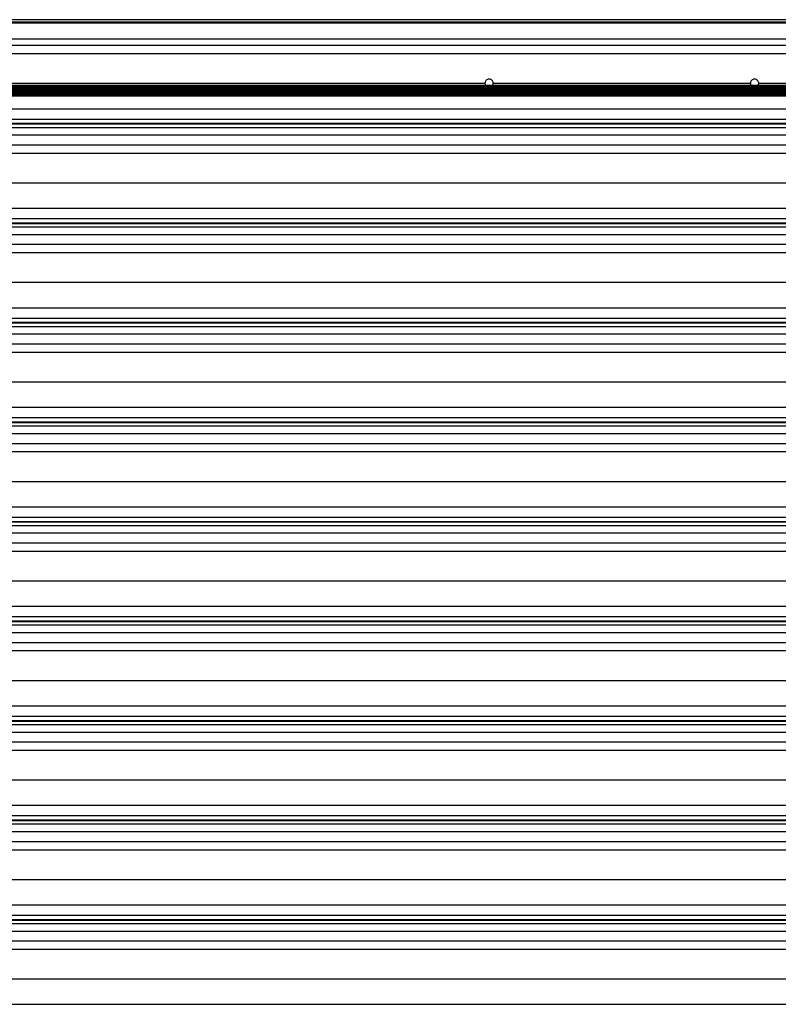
# Model space of a CAD drawing. Header units: inches. Extents: x 170 to 284, y 215 to 248.
# Tile 533 of 656: x 203.27 to 204.84, y 242.07 to 244.1. Entities that reach past the tile are written whole.
import ezdxf

# ---------------------------------------------------------------- set-up
doc = ezdxf.new("R2010")
doc.units = ezdxf.units.IN
doc.header["$LTSCALE"] = 0.25
doc.header["$MEASUREMENT"] = 0
doc.layers.add('LH FRONT OF HOOD', color=7, linetype='Continuous')

msp = doc.modelspace()

# ---------------------------------------------------------------- linework, layer by layer
at = {"layer": 'LH FRONT OF HOOD'}
for p, q in [((206.77213, 244.09804), (202.26084, 244.09804)), ((206.77213, 244.09285), (202.26084, 244.09285)), ((206.77213, 244.09074), (202.26084, 244.09074)), ((202.27776, 244.05847), (206.77213, 244.05847)), ((202.59041, 244.04518), (206.44255, 244.04518)), ((202.57687, 244.02811), (206.46244, 244.02811)), ((206.46106, 243.96218), (202.57191, 243.96218)), ((202.57191, 243.96207), (206.46106, 243.96207)), ((206.46106, 243.95913), (202.57191, 243.95913)), ((202.57191, 243.95902), (206.46106, 243.95902)), ((202.57191, 243.956), (206.46106, 243.956)), ((206.46106, 243.95311), (202.57737, 243.95311)), ((202.57737, 243.953), (206.46106, 243.953)), ((206.46106, 243.95013), (202.57737, 243.95013)), ((202.57737, 243.95001), (206.46106, 243.95001)), ((202.71026, 243.96672), (204.23399, 243.96672)), ((204.25111, 243.96672), (204.78185, 243.96672)), ((204.79897, 243.96672), (206.32271, 243.96672)), ((206.46106, 243.94728), (202.57737, 243.94728)), ((202.57737, 243.94717), (206.46106, 243.94717)), ((206.46106, 243.9443), (202.57737, 243.9443)), ((202.57737, 243.94418), (206.46106, 243.94418)), ((206.46106, 243.9413), (202.57737, 243.9413)), ((202.57737, 243.94118), (206.46106, 243.94118)), ((202.50032, 243.91433), (206.53264, 243.91433)), ((202.50032, 243.89295), (206.53264, 243.89295)), ((206.53264, 243.88347), (202.50032, 243.88347)), ((202.50032, 243.88283), (206.53264, 243.88283)), ((202.50032, 243.87581), (206.53264, 243.87581)), ((202.50032, 243.86012), (206.53264, 243.86012)), ((202.50032, 243.83974), (206.53264, 243.83974)), ((202.57687, 243.82266), (206.45609, 243.82266)), ((202.53049, 243.76127), (206.50248, 243.76127)), ((202.50032, 243.70888), (206.53264, 243.70888)), ((202.50032, 243.6875), (206.53264, 243.6875)), ((206.53264, 243.67802), (202.50032, 243.67802)), ((202.50032, 243.67738), (206.53264, 243.67738)), ((202.50032, 243.67036), (206.53264, 243.67036)), ((202.50032, 243.65468), (206.53264, 243.65468)), ((202.50032, 243.63429), (206.53264, 243.63429)), ((202.57687, 243.61721), (206.45609, 243.61721)), ((202.53049, 243.55582), (206.50248, 243.55582)), ((202.50032, 243.50343), (206.53264, 243.50343)), ((202.50032, 243.48206), (206.53264, 243.48206)), ((206.53264, 243.47257), (202.50032, 243.47257)), ((202.50032, 243.47193), (206.53264, 243.47193)), ((202.50032, 243.46491), (206.53264, 243.46491)), ((202.50032, 243.44923), (206.53264, 243.44923)), ((202.50032, 243.42884), (206.53264, 243.42884)), ((202.57687, 243.41177), (206.45609, 243.41177)), ((202.53049, 243.35037), (206.50248, 243.35037)), ((202.50032, 243.29799), (206.53264, 243.29799)), ((202.50032, 243.27661), (206.53264, 243.27661)), ((206.53264, 243.26712), (202.50032, 243.26712)), ((202.50032, 243.26648), (206.53264, 243.26648)), ((202.50032, 243.25947), (206.53264, 243.25947)), ((202.50032, 243.24378), (206.53264, 243.24378)), ((202.50032, 243.22339), (206.53264, 243.22339)), ((202.57687, 243.20632), (206.45609, 243.20632)), ((202.53049, 243.14493), (206.50248, 243.14493)), ((202.50032, 243.09254), (206.53264, 243.09254)), ((202.50032, 243.07116), (206.53264, 243.07116)), ((206.53264, 243.06168), (202.50032, 243.06168)), ((202.50032, 243.06104), (206.53264, 243.06104)), ((202.50032, 243.05402), (206.53264, 243.05402)), ((202.50032, 243.03833), (206.53264, 243.03833)), ((202.50032, 243.01795), (206.53264, 243.01795)), ((202.57687, 243.00087), (206.45609, 243.00087)), ((202.53049, 242.93948), (206.50248, 242.93948)), ((202.50032, 242.88709), (206.53264, 242.88709)), ((202.50032, 242.86571), (206.53264, 242.86571)), ((206.53264, 242.85623), (202.50032, 242.85623)), ((202.50032, 242.85559), (206.53264, 242.85559)), ((202.50032, 242.84857), (206.53264, 242.84857)), ((202.50032, 242.83289), (206.53264, 242.83289)), ((202.50032, 242.8125), (206.53264, 242.8125)), ((202.57687, 242.79542), (206.45609, 242.79542)), ((202.53049, 242.73403), (206.50248, 242.73403)), ((202.50032, 242.68164), (206.53264, 242.68164)), ((202.50032, 242.66027), (206.53264, 242.66027)), ((206.53264, 242.65078), (202.50032, 242.65078)), ((202.50032, 242.65014), (206.53264, 242.65014)), ((202.50032, 242.64312), (206.53264, 242.64312)), ((202.50032, 242.62744), (206.53264, 242.62744)), ((202.50032, 242.60705), (206.53264, 242.60705)), ((202.57687, 242.58998), (206.45609, 242.58998)), ((202.53049, 242.52858), (206.50248, 242.52858)), ((202.50032, 242.4762), (206.53264, 242.4762)), ((202.50032, 242.45482), (206.53264, 242.45482)), ((206.53264, 242.44533), (202.50032, 242.44533)), ((202.50032, 242.44469), (206.53264, 242.44469)), ((202.50032, 242.43768), (206.53264, 242.43768)), ((202.50032, 242.42199), (206.53264, 242.42199)), ((202.50032, 242.4016), (206.53264, 242.4016)), ((202.57687, 242.38453), (206.45609, 242.38453)), ((202.53049, 242.32314), (206.50248, 242.32314)), ((202.50032, 242.27075), (206.53264, 242.27075)), ((202.50032, 242.24937), (206.53264, 242.24937)), ((206.53264, 242.23989), (202.50032, 242.23989)), ((202.50032, 242.23925), (206.53264, 242.23925)), ((202.50032, 242.23223), (206.53264, 242.23223)), ((202.50032, 242.21654), (206.53264, 242.21654)), ((202.50032, 242.19616), (206.53264, 242.19616)), ((202.57687, 242.17908), (206.45609, 242.17908)), ((202.53049, 242.11769), (206.50248, 242.11769)), ((202.50032, 242.0653), (206.53264, 242.0653))]:
    msp.add_line(p, q, dxfattribs=at)
for points, knots in [([(204.25111, 243.96672), (204.2511, 243.96705), (204.25106, 243.96834), (204.25039, 243.97054), (204.2487, 243.97292), (204.2463, 243.9746), (204.24348, 243.9754), (204.24056, 243.97521), (204.23786, 243.97407), (204.2357, 243.97211), (204.23426, 243.96955), (204.23408, 243.96765), (204.23399, 243.96672)], [0, 0, 0, 0, 0.0371135, 0.1443586, 0.2516218, 0.3589567, 0.4663025, 0.5735867, 0.6808414, 0.7881476, 0.8955006, 1, 1, 1, 1]), ([(204.79897, 243.96672), (204.79896, 243.96705), (204.79892, 243.96834), (204.79825, 243.97054), (204.79656, 243.97292), (204.79416, 243.9746), (204.79134, 243.9754), (204.78842, 243.97521), (204.78572, 243.97407), (204.78356, 243.97211), (204.78212, 243.96955), (204.78194, 243.96765), (204.78185, 243.96672)], [0, 0, 0, 0, 0.0371135, 0.1443586, 0.2516218, 0.3589567, 0.4663025, 0.5735867, 0.6808414, 0.7881476, 0.8955006, 1, 1, 1, 1]), ([(204.23399, 243.96672), (204.23406, 243.96578), (204.23418, 243.96414), (204.23504, 243.96277), (204.23541, 243.96218)], [0, 0, 0, 0, 0.5751179, 1, 1, 1, 1]), ([(204.23573, 243.96159), (204.23575, 243.96155), (204.23621, 243.96067), (204.23731, 243.95973), (204.23852, 243.95926), (204.23884, 243.95913)], [0, 0, 0, 0, 0.0299488, 0.7438777, 1, 1, 1, 1]), ([(204.2397, 243.95876), (204.23998, 243.95863), (204.24087, 243.9582), (204.24282, 243.95813), (204.24456, 243.95819), (204.24542, 243.95866), (204.24544, 243.95868)], [0, 0, 0, 0, 0.1557676, 0.5002787, 0.9858014, 1, 1, 1, 1]), ([(204.24628, 243.95913), (204.24683, 243.95939), (204.24807, 243.95995), (204.24889, 243.96104), (204.24933, 243.96164)], [0, 0, 0, 0, 0.4534209, 1, 1, 1, 1]), ([(204.2498, 243.96218), (204.25024, 243.96304), (204.25098, 243.96447), (204.25108, 243.96607), (204.25111, 243.96672)], [0, 0, 0, 0, 0.5965294, 1, 1, 1, 1]), ([(204.78185, 243.96672), (204.78192, 243.96578), (204.78204, 243.96414), (204.7829, 243.96277), (204.78327, 243.96218)], [0, 0, 0, 0, 0.5751179, 1, 1, 1, 1]), ([(204.78359, 243.96159), (204.78361, 243.96155), (204.78407, 243.96067), (204.78517, 243.95973), (204.78638, 243.95926), (204.7867, 243.95913)], [0, 0, 0, 0, 0.0299488, 0.7438777, 1, 1, 1, 1]), ([(204.78756, 243.95876), (204.78784, 243.95863), (204.78873, 243.9582), (204.79068, 243.95813), (204.79242, 243.95819), (204.79328, 243.95866), (204.7933, 243.95868)], [0, 0, 0, 0, 0.1557676, 0.5002787, 0.9858014, 1, 1, 1, 1]), ([(204.79414, 243.95913), (204.79469, 243.95939), (204.79593, 243.95995), (204.79675, 243.96104), (204.79719, 243.96164)], [0, 0, 0, 0, 0.4534209, 1, 1, 1, 1]), ([(204.79766, 243.96218), (204.7981, 243.96304), (204.79884, 243.96447), (204.79894, 243.96607), (204.79897, 243.96672)], [0, 0, 0, 0, 0.5965294, 1, 1, 1, 1])]:
    msp.add_open_spline(points, degree=3, knots=knots, dxfattribs=at)

doc.saveas('drawing.dxf')
